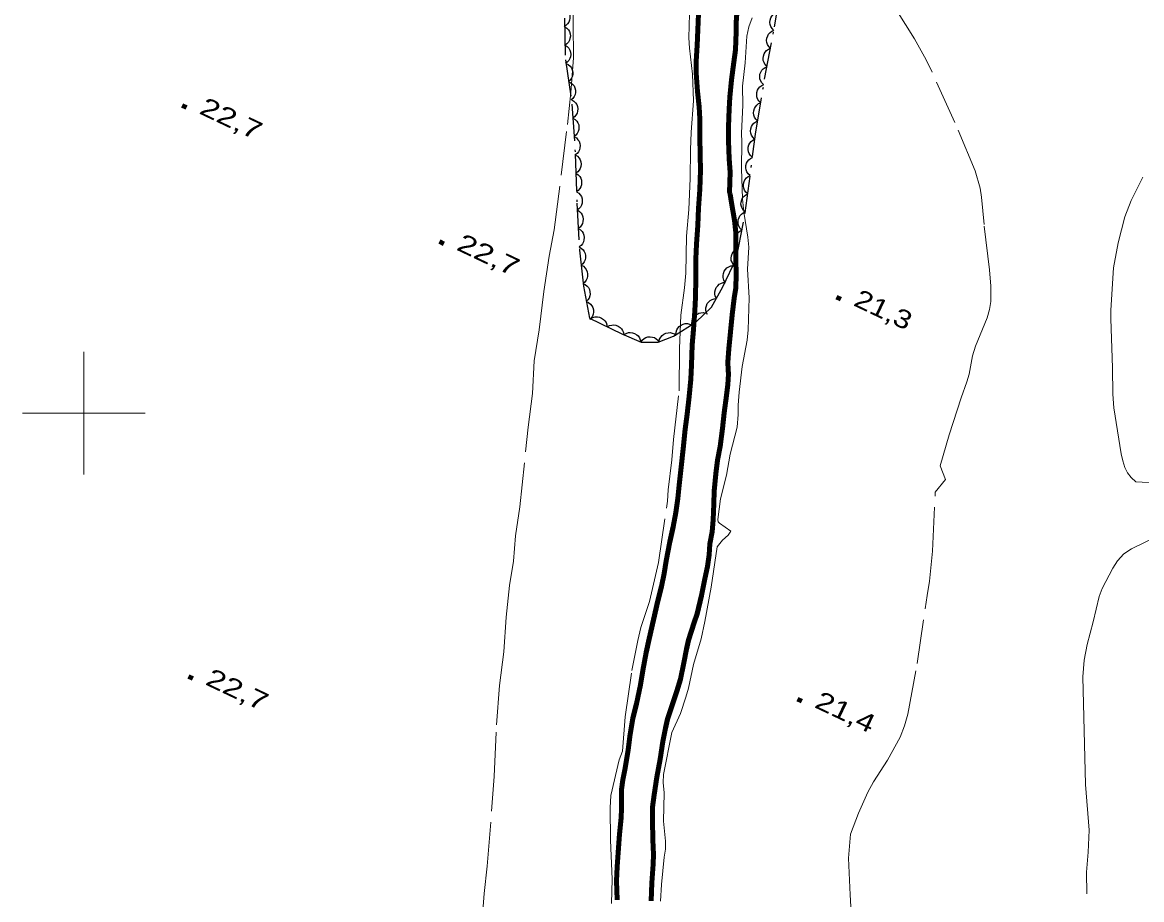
# Model space of a CAD drawing. Extents: x 356765 to 358572, y 5103174 to 5104650.
# Drawn here: x 357195 to 357286.2, y 5104160.3 to 5104231.8 of the extents above; entities that cross this region are included whole.
import ezdxf

# ---------------------------------------------------------------- set-up
doc = ezdxf.new("R2010")
doc.units = 0
doc.header["$LTSCALE"] = 0.6
doc.linetypes.add('DOT_DASHED', pattern=[7.7, 5, -1.2, 0.3, -1.2])
doc.linetypes.add('LONG_DASHED', pattern=[7.5, 6, -1.5])
for name, color, linetype, lineweight in [('2', 7, 'Continuous', 13), ('3', 7, 'Continuous', 140), ('4', 7, 'Continuous', 90), ('44', 7, 'Continuous', 25), ('61', 7, 'Continuous', 13)]:
    doc.layers.add(name, color=color, linetype=linetype, lineweight=lineweight)

msp = doc.modelspace()

# ---------------------------------------------------------------- linework, layer by layer
at = {"layer": '2', "linetype": 'LONG_DASHED'}
for points in [[(357232.46, 5104158.39), (357232.65, 5104160.83), (357232.9, 5104163.05), (357233.47, 5104170.38), (357233.66, 5104174.58), (357233.89, 5104177.79), (357234.24, 5104180.53), (357234.45, 5104183.36), (357234.72, 5104185.95), (357235.04, 5104187.93), (357235.21, 5104189.99), (357235.55, 5104192.36), (357236.23, 5104198.84), (357236.59, 5104201.58), (357236.71, 5104204.26), (357237.13, 5104206.77), (357237.51, 5104209.9), (357237.95, 5104212.79), (357238.35, 5104214.92), (357239.44, 5104223.53), (357239.71, 5104226.13), (357239.92, 5104228.95), (357239.89, 5104231.72), (357239.93, 5104234.24)], [(357243.02, 5104160), (357243.07, 5104161.99), (357242.93, 5104165.19), (357242.92, 5104167.8), (357242.96, 5104168.83), (357243.64, 5104171.73), (357243.93, 5104172.44), (357244.13, 5104175.24), (357244.67, 5104179), (357245.16, 5104181.46), (357245.42, 5104182.51), (357246.12, 5104184.62), (357246.85, 5104187.8), (357247.58, 5104192.8), (357247.64, 5104193.73), (357247.95, 5104196.19), (357248.07, 5104197.83), (357248.55, 5104201.82), (357248.58, 5104205.26), (357248.67, 5104207.98), (357248.97, 5104210.21), (357249.08, 5104211.4), (357249.14, 5104214.42), (357249.32, 5104216.59), (357249.45, 5104219.13), (357249.46, 5104221.45), (357249.52, 5104222.9), (357249.72, 5104225.44), (357249.64, 5104227.62), (357249.38, 5104229.75), (357249.34, 5104230.58), (357249.39, 5104232.55)], [(357254.49, 5104232.21), (357254.23, 5104231.49), (357254.06, 5104230.73), (357253.93, 5104228.55), (357253.71, 5104226.65), (357253.73, 5104225.09), (357253.62, 5104222.8), (357253.66, 5104222.08), (357253.63, 5104219.93), (357253.7, 5104217.45), (357253.8, 5104216.37), (357254.15, 5104214.33), (357254.22, 5104213.53), (357254.12, 5104211.72), (357254.24, 5104209.4), (357254.17, 5104206.79), (357254.08, 5104205.95), (357253.67, 5104203.78), (357253.43, 5104201.71), (357253.34, 5104200.65), (357253.35, 5104199.88), (357253.28, 5104198.84), (357252.71, 5104196.65), (357252.4, 5104194.92), (357251.92, 5104193.01), (357251.69, 5104191.32), (357251.72, 5104191.13), (357251.82, 5104191.01), (357252.74, 5104190.38), (357252.54, 5104190.05), (357252.08, 5104189.62), (357251.65, 5104189.09), (357251.14, 5104185.8), (357250.64, 5104183.01), (357250.33, 5104181.59), (357249.72, 5104179.49), (357249.31, 5104177.58), (357249.08, 5104176.84), (357248.66, 5104175.51), (357247.94, 5104173.95), (357247.27, 5104170.54), (357247.25, 5104169.87), (357247.31, 5104169.04)], [(357262.63, 5104158.16), (357262.47, 5104160.73), (357262.35, 5104163.72), (357262.51, 5104165.66), (357263.15, 5104167.38), (357263.93, 5104169.08), (357264.39, 5104169.93), (357265.53, 5104171.69), (357266.55, 5104173.57), (357266.9, 5104174.51), (357267.17, 5104175.45), (357267.94, 5104179.59), (357268.75, 5104185.13), (357268.96, 5104186.28), (357269.2, 5104188.73), (357269.42, 5104193.54), (357270.25, 5104194.59), (357269.81, 5104195.69), (357270.55, 5104198.22), (357271.52, 5104201.23), (357272, 5104202.54), (357272.18, 5104203.18), (357272.45, 5104204.67), (357272.69, 5104205.46), (357273.64, 5104207.76), (357273.85, 5104208.44), (357273.95, 5104209.09), (357273.95, 5104210.34), (357273.85, 5104211.67), (357273.4, 5104215.37), (357273.19, 5104217.59), (357273.08, 5104218.32), (357272.67, 5104219.74), (357271.02, 5104223.69), (357268.69, 5104228.8), (357267.72, 5104230.51), (357266.25, 5104232.84)], [(357247.31, 5104169.04), (357247.27, 5104166.72), (357247.44, 5104165.09), (357247.43, 5104164.43), (357247.32, 5104163.8), (357247.09, 5104161.57), (357247.01, 5104160.2)]]:
    msp.add_lwpolyline(points, dxfattribs=at)
at = {"layer": '2'}
for points in [[(357287.87, 5104194.28), (357285.77, 5104194.4), (357285.39, 5104194.73), (357285.1, 5104195.12), (357284.87, 5104195.55), (357284.7, 5104196.09), (357284.57, 5104196.67), (357283.97, 5104200.41), (357283.89, 5104201.54), (357283.87, 5104203.69), (357283.72, 5104207.68), (357283.72, 5104208.38), (357283.94, 5104211.84), (357284.32, 5104213.88), (357284.87, 5104216), (357285.39, 5104217.32), (357286.35, 5104219.24)], [(357281.78, 5104160.79), (357281.76, 5104162.57), (357281.89, 5104164.19), (357281.96, 5104165.98), (357281.66, 5104169.72), (357281.44, 5104178.48), (357281.57, 5104179.84), (357281.8, 5104181.12), (357282.3, 5104182.97), (357282.78, 5104185.03), (357283.02, 5104185.69), (357283.89, 5104187.36), (357284.27, 5104187.94), (357284.8, 5104188.53), (357285.41, 5104188.94), (357287.71, 5104190.04)]]:
    msp.add_lwpolyline(points, dxfattribs=at)
at = {"layer": '3'}
for p, q in [((357208.03, 5104225.08), (357208.39, 5104224.91)), ((357229, 5104213.97), (357229.36, 5104213.8)), ((357261.37, 5104209.44), (357261.73, 5104209.27)), ((357208.53, 5104178.53), (357208.89, 5104178.36)), ((357258.19, 5104176.67), (357258.55, 5104176.5))]:
    msp.add_line(p, q, dxfattribs=at)
at = {"layer": '4'}
for points in [[(357253.28, 5104232.96), (357253.19, 5104231.84), (357253.18, 5104231.07), (357253.12, 5104229.62), (357253, 5104228.59), (357252.81, 5104227.15), (357252.66, 5104225.74), (357252.62, 5104224.8), (357252.57, 5104223.34), (357252.57, 5104222.18), (357252.61, 5104220.72), (357252.69, 5104219.63), (357252.67, 5104218.82), (357252.65, 5104217.98), (357252.69, 5104217.83), (357252.8, 5104217.13), (357253.05, 5104215.72), (357253.16, 5104214.71), (357253.17, 5104213.92), (357253.15, 5104212.54), (357253.18, 5104211.26), (357253.15, 5104210.2), (357253.02, 5104209.37), (357252.86, 5104207.99), (357252.72, 5104206.63), (357252.58, 5104205.23), (357252.51, 5104204.15), (357252.54, 5104203.51), (357252.55, 5104203.18), (357252.5, 5104202.32), (357252.4, 5104201.44), (357252.22, 5104200.01), (357252.07, 5104198.73), (357251.87, 5104197.26), (357251.67, 5104196.16), (357251.53, 5104195.05), (357251.39, 5104193.63), (357251.36, 5104192.59), (357251.32, 5104191.3), (357251.22, 5104190.32), (357251.05, 5104189.34), (357250.98, 5104188.43), (357250.84, 5104187.48), (357250.64, 5104186.48), (357250.37, 5104185.12), (357250, 5104183.63), (357249.76, 5104182.91), (357249.31, 5104181.48), (357249.14, 5104180.74), (357248.93, 5104179.63), (357248.64, 5104178.3), (357248.36, 5104177.32), (357248.03, 5104176.34), (357247.6, 5104175.03)], [(357243.5, 5104160.3), (357243.44, 5104161.87), (357243.49, 5104163), (357243.58, 5104164.17), (357243.69, 5104165.67), (357243.82, 5104167.01), (357243.83, 5104167.76), (357243.84, 5104169.3), (357243.94, 5104170.09), (357244.1, 5104170.92), (357244.38, 5104172.51), (357244.52, 5104173.62), (357244.77, 5104175.12), (357245.05, 5104176.28), (357245.39, 5104177.84), (357245.59, 5104179.01), (357245.84, 5104180.47), (357246.09, 5104181.59), (357246.45, 5104183.13), (357246.8, 5104184.68), (357247.11, 5104185.86), (357247.33, 5104186.91), (357247.49, 5104187.96), (357247.77, 5104189.51), (357248.04, 5104190.71), (357248.27, 5104191.88), (357248.43, 5104193.04), (357248.54, 5104194.13), (357248.71, 5104195.59), (357248.87, 5104197.09), (357249.02, 5104198.68), (357249.18, 5104199.91), (357249.36, 5104201.34), (357249.49, 5104202.76), (357249.54, 5104203.9), (357249.61, 5104205.55), (357249.72, 5104206.8), (357249.83, 5104208.34), (357249.87, 5104209.43), (357249.9, 5104210.98), (357249.9, 5104212.57), (357249.96, 5104213.76), (357250.06, 5104215.3), (357250.12, 5104216.7), (357250.22, 5104218.22), (357250.28, 5104219.8), (357250.25, 5104220.99), (357250.23, 5104222.55), (357250.23, 5104223.97), (357250.16, 5104224.97), (357250.03, 5104226.22), (357249.92, 5104227.73), (357249.93, 5104228.67), (357250, 5104229.97), (357250.06, 5104231.23), (357250.13, 5104232.55)], [(357247.6, 5104175.03), (357247.43, 5104174.32), (357247.22, 5104173.21), (357246.98, 5104171.79), (357246.72, 5104170.3), (357246.49, 5104168.88), (357246.38, 5104167.86), (357246.36, 5104166.78), (357246.39, 5104165.21), (357246.45, 5104164.01), (357246.41, 5104163.21), (357246.32, 5104161.7), (357246.25, 5104160.24)]]:
    msp.add_lwpolyline(points, dxfattribs=at)
at = {"layer": '44', "linetype": 'DOT_DASHED'}
msp.add_lwpolyline([(357239.19, 5104232.18), (357239.27, 5104228.8), (357239.8, 5104225.18), (357240.07, 5104221.1), (357240.2, 5104217.11), (357240.41, 5104213.27), (357240.73, 5104210.35), (357241.23, 5104207.72), (357243.86, 5104206.45), (357245.45, 5104205.77), (357246.83, 5104205.78), (357248.08, 5104206.26), (357249.91, 5104207.4), (357251.19, 5104208.64), (357252.11, 5104210.29), (357253.22, 5104212.61), (357253.93, 5104216.33), (357254.76, 5104222.73), (357255.51, 5104227.22), (357256.32, 5104231.47), (357257.06, 5104235.96)], dxfattribs=at)
at = {"layer": '44'}
for points in [[(357239.23, 5104232.99), (357239.39, 5104232.87), (357239.52, 5104232.7), (357239.59, 5104232.56), (357239.63, 5104232.39), (357239.64, 5104232.2), (357239.6, 5104232.02), (357239.55, 5104231.86), (357239.44, 5104231.72), (357239.31, 5104231.59), (357239.16, 5104231.49)], [(357256.27, 5104231.19), (357256.12, 5104231.34), (357256.02, 5104231.51), (357255.96, 5104231.66), (357255.94, 5104231.84), (357255.96, 5104232.02), (357256.02, 5104232.21), (357256.09, 5104232.35), (357256.21, 5104232.48), (357256.35, 5104232.6), (357256.52, 5104232.67)], [(357239.21, 5104231.49), (357239.38, 5104231.38), (357239.51, 5104231.23), (357239.6, 5104231.09), (357239.65, 5104230.92), (357239.67, 5104230.73), (357239.64, 5104230.54), (357239.6, 5104230.39), (357239.51, 5104230.24), (357239.39, 5104230.1), (357239.24, 5104229.99)], [(357255.99, 5104229.72), (357255.84, 5104229.87), (357255.74, 5104230.05), (357255.68, 5104230.2), (357255.67, 5104230.38), (357255.69, 5104230.56), (357255.76, 5104230.74), (357255.83, 5104230.89), (357255.95, 5104231.01), (357256.1, 5104231.12), (357256.27, 5104231.19)], [(357239.24, 5104229.99), (357239.42, 5104229.88), (357239.55, 5104229.73), (357239.64, 5104229.59), (357239.69, 5104229.42), (357239.71, 5104229.24), (357239.68, 5104229.05), (357239.64, 5104228.89), (357239.55, 5104228.74), (357239.42, 5104228.6), (357239.28, 5104228.49)], [(357255.71, 5104228.25), (357255.56, 5104228.39), (357255.46, 5104228.57), (357255.4, 5104228.73), (357255.39, 5104228.9), (357255.41, 5104229.09), (357255.48, 5104229.27), (357255.55, 5104229.41), (357255.67, 5104229.54), (357255.82, 5104229.65), (357255.99, 5104229.72)], [(357239.31, 5104228.5), (357239.5, 5104228.41), (357239.65, 5104228.27), (357239.76, 5104228.14), (357239.83, 5104227.98), (357239.87, 5104227.8), (357239.86, 5104227.61), (357239.84, 5104227.45), (357239.77, 5104227.29), (357239.66, 5104227.14), (357239.53, 5104227.01)], [(357255.42, 5104226.77), (357255.28, 5104226.92), (357255.18, 5104227.1), (357255.12, 5104227.25), (357255.11, 5104227.43), (357255.13, 5104227.61), (357255.2, 5104227.79), (357255.27, 5104227.94), (357255.39, 5104228.06), (357255.54, 5104228.17), (357255.71, 5104228.25)], [(357239.53, 5104227.01), (357239.72, 5104226.92), (357239.87, 5104226.79), (357239.97, 5104226.66), (357240.04, 5104226.5), (357240.09, 5104226.32), (357240.08, 5104226.13), (357240.06, 5104225.96), (357239.99, 5104225.8), (357239.88, 5104225.65), (357239.75, 5104225.53)], [(357255.19, 5104225.29), (357255.04, 5104225.43), (357254.94, 5104225.61), (357254.87, 5104225.77), (357254.86, 5104225.94), (357254.87, 5104226.12), (357254.94, 5104226.31), (357255, 5104226.45), (357255.12, 5104226.58), (357255.27, 5104226.7), (357255.43, 5104226.77)], [(357239.78, 5104225.53), (357239.96, 5104225.43), (357240.1, 5104225.28), (357240.19, 5104225.14), (357240.25, 5104224.98), (357240.27, 5104224.79), (357240.26, 5104224.6), (357240.22, 5104224.44), (357240.13, 5104224.29), (357240.02, 5104224.15), (357239.88, 5104224.04)], [(357254.94, 5104223.81), (357254.79, 5104223.96), (357254.69, 5104224.13), (357254.63, 5104224.29), (357254.61, 5104224.46), (357254.63, 5104224.64), (357254.69, 5104224.83), (357254.76, 5104224.97), (357254.88, 5104225.1), (357255.02, 5104225.22), (357255.19, 5104225.29)], [(357239.88, 5104224.04), (357240.06, 5104223.93), (357240.19, 5104223.78), (357240.29, 5104223.65), (357240.35, 5104223.48), (357240.37, 5104223.3), (357240.35, 5104223.11), (357240.32, 5104222.95), (357240.23, 5104222.79), (357240.12, 5104222.65), (357239.97, 5104222.54)], [(357254.69, 5104222.33), (357254.54, 5104222.48), (357254.44, 5104222.65), (357254.38, 5104222.81), (357254.36, 5104222.98), (357254.38, 5104223.17), (357254.44, 5104223.35), (357254.51, 5104223.49), (357254.63, 5104223.62), (357254.78, 5104223.74), (357254.94, 5104223.81)], [(357239.97, 5104222.54), (357240.16, 5104222.43), (357240.29, 5104222.28), (357240.39, 5104222.15), (357240.44, 5104221.98), (357240.47, 5104221.8), (357240.45, 5104221.61), (357240.42, 5104221.45), (357240.33, 5104221.3), (357240.22, 5104221.15), (357240.07, 5104221.04)], [(357254.52, 5104220.84), (357254.36, 5104220.98), (357254.25, 5104221.15), (357254.18, 5104221.3), (357254.16, 5104221.48), (357254.17, 5104221.66), (357254.23, 5104221.85), (357254.29, 5104222), (357254.4, 5104222.13), (357254.55, 5104222.25), (357254.71, 5104222.33)], [(357240.07, 5104221.04), (357240.25, 5104220.93), (357240.38, 5104220.78), (357240.47, 5104220.64), (357240.52, 5104220.47), (357240.54, 5104220.29), (357240.52, 5104220.1), (357240.48, 5104219.94), (357240.39, 5104219.79), (357240.27, 5104219.65), (357240.12, 5104219.54)], [(357254.32, 5104219.35), (357254.17, 5104219.49), (357254.06, 5104219.67), (357253.99, 5104219.82), (357253.97, 5104219.99), (357253.98, 5104220.18), (357254.03, 5104220.36), (357254.1, 5104220.51), (357254.21, 5104220.64), (357254.35, 5104220.76), (357254.52, 5104220.84)], [(357240.12, 5104219.54), (357240.3, 5104219.43), (357240.43, 5104219.28), (357240.52, 5104219.14), (357240.57, 5104218.97), (357240.59, 5104218.79), (357240.57, 5104218.6), (357240.53, 5104218.44), (357240.44, 5104218.29), (357240.32, 5104218.15), (357240.17, 5104218.04)], [(357254.13, 5104217.87), (357253.97, 5104218.01), (357253.87, 5104218.18), (357253.8, 5104218.33), (357253.78, 5104218.5), (357253.78, 5104218.69), (357253.84, 5104218.87), (357253.9, 5104219.02), (357254.02, 5104219.16), (357254.16, 5104219.27), (357254.32, 5104219.35)], [(357240.17, 5104218.04), (357240.35, 5104217.93), (357240.48, 5104217.78), (357240.57, 5104217.64), (357240.62, 5104217.47), (357240.64, 5104217.29), (357240.62, 5104217.1), (357240.58, 5104216.94), (357240.49, 5104216.79), (357240.36, 5104216.65), (357240.22, 5104216.54)], [(357253.94, 5104216.38), (357253.78, 5104216.52), (357253.67, 5104216.69), (357253.61, 5104216.84), (357253.58, 5104217.02), (357253.59, 5104217.2), (357253.65, 5104217.38), (357253.71, 5104217.53), (357253.83, 5104217.67), (357253.97, 5104217.79), (357254.13, 5104217.87)], [(357240.23, 5104216.55), (357240.41, 5104216.44), (357240.55, 5104216.29), (357240.64, 5104216.15), (357240.69, 5104215.98), (357240.72, 5104215.8), (357240.7, 5104215.61), (357240.66, 5104215.45), (357240.57, 5104215.3), (357240.46, 5104215.16), (357240.31, 5104215.05)], [(357253.66, 5104214.91), (357253.51, 5104215.05), (357253.41, 5104215.23), (357253.36, 5104215.39), (357253.34, 5104215.56), (357253.36, 5104215.75), (357253.43, 5104215.93), (357253.5, 5104216.07), (357253.62, 5104216.2), (357253.77, 5104216.31), (357253.94, 5104216.38)], [(357240.31, 5104215.05), (357240.49, 5104214.94), (357240.63, 5104214.79), (357240.72, 5104214.65), (357240.78, 5104214.49), (357240.8, 5104214.3), (357240.78, 5104214.11), (357240.75, 5104213.95), (357240.66, 5104213.8), (357240.54, 5104213.66), (357240.39, 5104213.55)], [(357253.38, 5104213.43), (357253.23, 5104213.58), (357253.13, 5104213.76), (357253.07, 5104213.91), (357253.06, 5104214.09), (357253.08, 5104214.27), (357253.15, 5104214.45), (357253.22, 5104214.6), (357253.34, 5104214.72), (357253.49, 5104214.83), (357253.66, 5104214.91)], [(357240.38, 5104213.55), (357240.56, 5104213.45), (357240.71, 5104213.31), (357240.81, 5104213.18), (357240.87, 5104213.01), (357240.91, 5104212.83), (357240.9, 5104212.64), (357240.87, 5104212.48), (357240.79, 5104212.32), (357240.68, 5104212.17), (357240.54, 5104212.06)], [(357253.1, 5104211.96), (357252.95, 5104212.11), (357252.85, 5104212.29), (357252.79, 5104212.44), (357252.78, 5104212.62), (357252.8, 5104212.8), (357252.87, 5104212.98), (357252.94, 5104213.12), (357253.06, 5104213.25), (357253.21, 5104213.36), (357253.38, 5104213.43)], [(357240.54, 5104212.06), (357240.73, 5104211.96), (357240.87, 5104211.82), (357240.97, 5104211.69), (357241.04, 5104211.52), (357241.07, 5104211.34), (357241.06, 5104211.15), (357241.03, 5104210.99), (357240.95, 5104210.83), (357240.84, 5104210.68), (357240.71, 5104210.57)], [(357252.29, 5104210.66), (357252.18, 5104210.84), (357252.13, 5104211.04), (357252.12, 5104211.2), (357252.15, 5104211.37), (357252.21, 5104211.55), (357252.33, 5104211.7), (357252.43, 5104211.83), (357252.58, 5104211.92), (357252.76, 5104211.99), (357252.93, 5104212.01)], [(357240.69, 5104210.56), (357240.88, 5104210.48), (357241.04, 5104210.35), (357241.15, 5104210.23), (357241.22, 5104210.07), (357241.27, 5104209.89), (357241.28, 5104209.7), (357241.26, 5104209.54), (357241.2, 5104209.37), (357241.1, 5104209.22), (357240.97, 5104209.09)], [(357251.58, 5104209.34), (357251.48, 5104209.52), (357251.45, 5104209.72), (357251.44, 5104209.89), (357251.49, 5104210.06), (357251.56, 5104210.23), (357251.68, 5104210.38), (357251.8, 5104210.49), (357251.95, 5104210.57), (357252.13, 5104210.63), (357252.31, 5104210.65)], [(357250.85, 5104208.03), (357250.75, 5104208.21), (357250.72, 5104208.41), (357250.71, 5104208.58), (357250.76, 5104208.75), (357250.83, 5104208.92), (357250.95, 5104209.07), (357251.07, 5104209.18), (357251.22, 5104209.26), (357251.4, 5104209.32), (357251.58, 5104209.34)], [(357240.97, 5104209.09), (357241.16, 5104209.01), (357241.32, 5104208.88), (357241.43, 5104208.75), (357241.5, 5104208.6), (357241.55, 5104208.42), (357241.56, 5104208.23), (357241.54, 5104208.06), (357241.48, 5104207.9), (357241.38, 5104207.74), (357241.25, 5104207.62)], [(357241.32, 5104207.67), (357241.51, 5104207.78), (357241.7, 5104207.83), (357241.87, 5104207.84), (357242.04, 5104207.81), (357242.21, 5104207.74), (357242.37, 5104207.63), (357242.49, 5104207.52), (357242.58, 5104207.37), (357242.65, 5104207.2), (357242.68, 5104207.02)], [(357249.61, 5104207.11), (357249.57, 5104207.31), (357249.6, 5104207.52), (357249.64, 5104207.68), (357249.73, 5104207.83), (357249.85, 5104207.97), (357250.01, 5104208.07), (357250.15, 5104208.15), (357250.32, 5104208.18), (357250.51, 5104208.19), (357250.69, 5104208.15)], [(357242.68, 5104207.02), (357242.86, 5104207.13), (357243.05, 5104207.17), (357243.22, 5104207.19), (357243.39, 5104207.16), (357243.56, 5104207.09), (357243.72, 5104206.98), (357243.84, 5104206.87), (357243.93, 5104206.72), (357244, 5104206.55), (357244.03, 5104206.37)], [(357244.03, 5104206.38), (357244.21, 5104206.49), (357244.4, 5104206.55), (357244.56, 5104206.57), (357244.74, 5104206.54), (357244.91, 5104206.49), (357245.08, 5104206.38), (357245.2, 5104206.28), (357245.3, 5104206.13), (357245.37, 5104205.96), (357245.41, 5104205.79)], [(357246.9, 5104205.81), (357246.95, 5104206.01), (357247.05, 5104206.19), (357247.15, 5104206.32), (357247.29, 5104206.42), (357247.46, 5104206.5), (357247.65, 5104206.54), (357247.81, 5104206.55), (357247.98, 5104206.52), (357248.15, 5104206.45), (357248.3, 5104206.34)], [(357248.28, 5104206.39), (357248.29, 5104206.59), (357248.35, 5104206.79), (357248.43, 5104206.93), (357248.55, 5104207.06), (357248.7, 5104207.17), (357248.87, 5104207.25), (357249.03, 5104207.29), (357249.21, 5104207.29), (357249.39, 5104207.25), (357249.55, 5104207.18)], [(357245.41, 5104205.77), (357245.52, 5104205.94), (357245.68, 5104206.07), (357245.82, 5104206.16), (357245.99, 5104206.21), (357246.17, 5104206.22), (357246.36, 5104206.19), (357246.52, 5104206.15), (357246.67, 5104206.05), (357246.8, 5104205.93), (357246.91, 5104205.78)]]:
    msp.add_lwpolyline(points, dxfattribs=at)
at = {"layer": '61'}
for p, q in [((357200, 5104195), (357200, 5104205)), ((357195, 5104200), (357205, 5104200))]:
    msp.add_line(p, q, dxfattribs=at)

# ---------------------------------------------------------------- texts
at = {"layer": '3'}
for s, width, p in [('22,7   ', 1.35, (357209.33, 5104224.45)), ('22,7   ', 1.35, (357230.3, 5104213.34)), ('21,3   ', 1.25, (357262.67, 5104208.8)), ('22,7   ', 1.35, (357209.83, 5104177.9)), ('21,4   ', 1.3, (357259.49, 5104176.04))]:
    msp.add_text(s, height=1.5, rotation=334.619, dxfattribs=dict(at, width=width)).set_placement(p)

doc.saveas('drawing.dxf')
